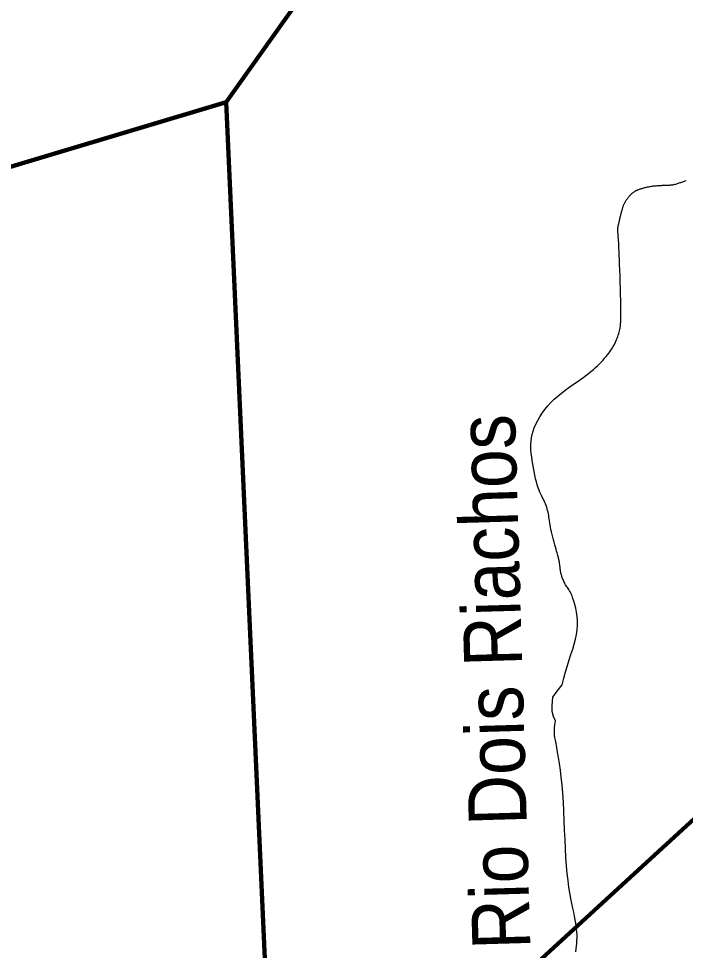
# Model space of a CAD drawing. Extents: x 553962 to 842807, y 8883888 to 9032388.
# Drawn here: x 703290 to 709040, y 8951050 to 8959086 of the extents above; entities that cross this region are included whole.
import ezdxf
from ezdxf.enums import TextEntityAlignment as Align

# ---------------------------------------------------------------- set-up
doc = ezdxf.new("R2010")
doc.units = 0
doc.header["$LTSCALE"] = 200
doc.layers.add('24', color=7, linetype='Continuous', lineweight=25)
doc.layers.add('9', color=7, linetype='Continuous', lineweight=90)
doc.layers.add('49', color=7, linetype='Continuous')

msp = doc.modelspace()

# ---------------------------------------------------------------- linework, layer by layer
at = {"layer": '24'}
for points in [[(708610.1, 8957600.3), (708613.9, 8957602.3), (708617.8, 8957604.2), (708621.9, 8957606), (708626.1, 8957607.8), (708630.4, 8957609.6), (708635, 8957611.3), (708639.8, 8957613.1), (708644.9, 8957614.8), (708650.2, 8957616.6), (708655.9, 8957618.4), (708661.8, 8957620.3), (708668.2, 8957622.2), (708674.8, 8957624.2), (708681.8, 8957626.2), (708689.2, 8957628.3), (708696.9, 8957630.4), (708704.8, 8957632.4), (708713, 8957634.4), (708721.5, 8957636.2), (708730.2, 8957637.9), (708739, 8957639.4), (708747.9, 8957640.7), (708757, 8957641.8), (708766, 8957642.8), (708774.9, 8957643.6), (708783.6, 8957644.3), (708792.1, 8957644.9), (708800.2, 8957645.4), (708807.8, 8957646), (708815, 8957646.5), (708821.7, 8957647), (708828, 8957647.5), (708834, 8957648), (708839.8, 8957648.5), (708845.3, 8957648.9), (708850.7, 8957649.2), (708856.1, 8957649.5), (708861.4, 8957649.7), (708866.8, 8957649.9), (708872.2, 8957650), (708877.6, 8957650.1), (708883.2, 8957650.2), (708888.8, 8957650.3), (708894.5, 8957650.5), (708900.4, 8957650.7), (708906.4, 8957651), (708912.5, 8957651.4), (708918.8, 8957651.9), (708925.2, 8957652.6), (708931.7, 8957653.4), (708938.3, 8957654.5), (708945, 8957655.8), (708951.8, 8957657.4), (708958.7, 8957659.2), (708965.6, 8957661.3), (708972.7, 8957663.7), (708979.8, 8957666.1), (708986.9, 8957668.7), (708994.2, 8957671.3), (709001.5, 8957674), (709008.9, 8957676.6), (709016.4, 8957679.2), (709023.9, 8957681.7), (709031.6, 8957684.3), (709039.3, 8957686.8), (709047.2, 8957689.5)], [(708437, 8956293.7), (708441.3, 8956303.2), (708445.5, 8956313.2), (708449.7, 8956323.7), (708453.8, 8956334.6), (708457.8, 8956345.8), (708461.7, 8956357.3), (708465.4, 8956369), (708468.9, 8956381), (708472.1, 8956393.1), (708475, 8956405.4), (708477.6, 8956418.6), (708479.8, 8956433.5), (708481.7, 8956451.1), (708483.1, 8956472), (708484.1, 8956497.2), (708484.6, 8956527.5), (708484.6, 8956563.7), (708484.1, 8956606.2), (708483.2, 8956654), (708481.8, 8956705.4), (708480.3, 8956759.1), (708478.5, 8956813.4), (708476.7, 8956866.9), (708474.8, 8956918), (708473.1, 8956965.2), (708471.5, 8957007.4), (708470, 8957044.6), (708468.7, 8957077.2), (708467.5, 8957105.9), (708466.3, 8957130.9), (708465.2, 8957152.8), (708464.2, 8957172), (708463.1, 8957189), (708462.1, 8957204.1), (708461.1, 8957217.7), (708460.1, 8957229.8), (708459.3, 8957240.7), (708458.7, 8957250.5), (708458.3, 8957259.4), (708458.2, 8957267.5), (708458.3, 8957275.2), (708458.9, 8957282.4), (708459.7, 8957289.3), (708460.8, 8957296), (708462.1, 8957302.5), (708463.6, 8957308.9), (708465.1, 8957315.2), (708466.7, 8957321.6), (708468.3, 8957328), (708469.8, 8957334.6), (708471.2, 8957341.3), (708472.7, 8957348.2), (708474.1, 8957355.1), (708475.6, 8957362.2), (708477.2, 8957369.4), (708478.8, 8957376.7), (708480.6, 8957384), (708482.5, 8957391.5), (708484.6, 8957398.9), (708486.7, 8957406.3), (708488.8, 8957413.7), (708490.9, 8957421), (708493, 8957428.1), (708495, 8957434.9), (708496.9, 8957441.6), (708498.7, 8957448), (708500.4, 8957454.1), (708502, 8957459.9), (708503.7, 8957465.6), (708505.4, 8957471.2), (708507.2, 8957476.6), (708509.3, 8957482), (708511.6, 8957487.3), (708514.1, 8957492.6), (708516.9, 8957497.9), (708520, 8957503.2), (708523.2, 8957508.4), (708526.6, 8957513.7), (708530.1, 8957518.8), (708533.6, 8957523.9), (708537.2, 8957529), (708540.8, 8957533.9), (708544.4, 8957538.8), (708548.1, 8957543.6), (708551.7, 8957548.3), (708555.4, 8957552.9), (708559.1, 8957557.3), (708562.9, 8957561.7), (708566.8, 8957565.8), (708570.7, 8957569.9), (708574.7, 8957573.8), (708578.7, 8957577.5), (708582.7, 8957581), (708586.8, 8957584.4), (708590.8, 8957587.5), (708594.7, 8957590.5), (708598.6, 8957593.2), (708602.5, 8957595.8), (708606.3, 8957598.1), (708610.1, 8957600.3)], [(707956, 8954384.1), (707954.9, 8954391.2), (707953.6, 8954398.5), (707952.2, 8954405.9), (707950.7, 8954413.4), (707949.1, 8954421), (707947.3, 8954428.8), (707945.3, 8954437.1), (707943, 8954446), (707940.4, 8954455.9), (707937.4, 8954466.9), (707933.9, 8954479.4), (707929.9, 8954493.6), (707925.3, 8954509.7), (707920.2, 8954528), (707914.5, 8954548.1), (707908.6, 8954569.4), (707902.5, 8954591.7), (707896.6, 8954614.5), (707890.9, 8954637.2), (707885.6, 8954659.4), (707881, 8954680.8), (707877.1, 8954701), (707873.8, 8954719.9), (707871.1, 8954737.8), (707868.7, 8954754.7), (707866.4, 8954770.9), (707864.2, 8954786.4), (707861.8, 8954801.5), (707859.2, 8954816.2), (707856.2, 8954830.6), (707852.6, 8954844.8), (707848.7, 8954858.9), (707844.3, 8954872.8), (707839.4, 8954886.5), (707834.1, 8954900.2), (707828.4, 8954913.7), (707822.2, 8954927.1), (707815.6, 8954940.5), (707808.6, 8954954.2), (707801.3, 8954968.6), (707793.8, 8954984.1), (707786.2, 8955000.9), (707778.5, 8955019.5), (707770.9, 8955040.3), (707763.3, 8955063.6), (707755.9, 8955089.6), (707748.8, 8955117.9), (707741.9, 8955148), (707735.5, 8955179.4), (707729.4, 8955211.4), (707724, 8955243.5), (707719, 8955275.2), (707714.8, 8955305.8), (707711.3, 8955335.1), (707708.8, 8955363.1), (707707.5, 8955390.3), (707707.6, 8955417.1), (707709.3, 8955443.8), (707713, 8955470.7), (707718.8, 8955498.4), (707727, 8955527), (707737.7, 8955556.9), (707751, 8955587.8), (707766.7, 8955619.4), (707784.9, 8955651.3), (707805.4, 8955683.3), (707828.1, 8955714.8), (707853.1, 8955745.7), (707880.1, 8955775.4), (707909.2, 8955803.8), (707939.8, 8955830.8), (707971.5, 8955856.6), (708003.7, 8955881.1), (708035.9, 8955904.5), (708067.7, 8955926.8), (708098.4, 8955948.1), (708127.7, 8955968.5), (708155, 8955988), (708180.5, 8956006.7), (708204.2, 8956024.7), (708226.2, 8956042.2), (708246.8, 8956059.2), (708265.9, 8956075.9), (708283.8, 8956092.2), (708300.4, 8956108.5), (708316.1, 8956124.6), (708330.7, 8956140.5), (708344.2, 8956156.1), (708356.8, 8956171.3), (708368.4, 8956185.9), (708378.9, 8956199.9), (708388.5, 8956213.1), (708397.1, 8956225.4), (708404.8, 8956236.7), (708411.5, 8956247.1), (708417.6, 8956257), (708423.1, 8956266.3), (708428, 8956275.5), (708432.6, 8956284.5), (708437, 8956293.7)], [(708079.3, 8954060.8), (708071.1, 8954085.7), (708063.2, 8954106.6), (708055.7, 8954124), (708048.6, 8954138.5), (708041.7, 8954150.6), (708035.2, 8954160.9), (708029.1, 8954169.9), (708023.1, 8954178.3), (708017.4, 8954186.5), (708012, 8954195), (708006.8, 8954203.9), (708001.8, 8954213), (707997.2, 8954222.1), (707992.8, 8954231.2), (707988.8, 8954240.2), (707985.1, 8954248.9), (707981.7, 8954257.1), (707978.7, 8954264.9), (707976, 8954272.2), (707973.6, 8954279.2), (707971.6, 8954285.9), (707969.7, 8954292.3), (707968.1, 8954298.6), (707966.8, 8954304.8), (707965.5, 8954311), (707964.5, 8954317.3), (707963.5, 8954323.6), (707962.7, 8954330.1), (707961.9, 8954336.5), (707961.2, 8954343.1), (707960.4, 8954349.7), (707959.7, 8954356.5), (707958.9, 8954363.2), (707958, 8954370.1), (707957.1, 8954377), (707956, 8954384.1)], [(708079.3, 8954060.8), (708071.1, 8954085.7), (708063.2, 8954106.6), (708055.7, 8954124), (708048.6, 8954138.5), (708041.7, 8954150.6), (708035.2, 8954160.9), (708029.1, 8954169.9), (708023.1, 8954178.3), (708017.4, 8954186.5), (708012, 8954195), (708006.8, 8954203.9), (708001.8, 8954213), (707997.2, 8954222.1), (707992.8, 8954231.2), (707988.8, 8954240.2), (707985.1, 8954248.9), (707981.7, 8954257.1), (707978.7, 8954264.9), (707976, 8954272.2), (707973.6, 8954279.2), (707971.6, 8954285.9), (707969.7, 8954292.3), (707968.1, 8954298.6), (707966.8, 8954304.8), (707965.5, 8954311), (707964.5, 8954317.3), (707963.5, 8954323.6), (707962.7, 8954330.1), (707961.9, 8954336.5), (707961.2, 8954343.1), (707960.4, 8954349.7), (707959.7, 8954356.5), (707958.9, 8954363.2), (707958, 8954370.1), (707957.1, 8954377), (707956, 8954384.1)], [(708105.3, 8951136), (708106, 8951160.4), (708105.7, 8951184.6), (708104.4, 8951208.7), (708102.1, 8951233.3), (708098.8, 8951258.8), (708094.7, 8951285.6), (708089.7, 8951314.1), (708083.8, 8951344.7), (708077, 8951378), (708069.6, 8951414.3), (708061.6, 8951454), (708053.2, 8951497.3), (708044.9, 8951544.7), (708036.7, 8951596.3), (708028.9, 8951652.5), (708021.8, 8951713.6), (708015.7, 8951780), (708010.6, 8951851.7), (708006.3, 8951927.7), (708002.7, 8952006.7), (707999.3, 8952087.6), (707996, 8952169.1), (707992.4, 8952249.9), (707988.2, 8952328.8), (707983.1, 8952404.7), (707977, 8952476.3), (707970, 8952543.3), (707962.4, 8952605.4), (707954.5, 8952662.4), (707946.5, 8952714.1), (707938.8, 8952760.1), (707931.6, 8952800.3), (707925.2, 8952834.3), (707919.7, 8952862.3), (707915.5, 8952885.6), (707912.4, 8952906.2), (707910.7, 8952925.7), (707910.4, 8952945.9), (707911.6, 8952968.7), (707914.4, 8952995.7), (707918.9, 8953028.8), (707901.9, 8953068.2), (707891.4, 8953109.1), (707891.4, 8953159.4), (707897.7, 8953232.7), (707934.3, 8953286.2), (707978.2, 8953339.4), (707992.2, 8953397.3), (708007.2, 8953453.2), (708022.7, 8953505.9), (708038.5, 8953555.7), (708053.9, 8953602.8), (708068.4, 8953647.8), (708081.6, 8953690.9), (708092.8, 8953732.6), (708101.7, 8953773.3), (708107.5, 8953813.5), (708110.1, 8953853.3), (708109.6, 8953892.4), (708106.6, 8953930.3), (708101.6, 8953966.7), (708095.1, 8954000.8), (708087.5, 8954032.4), (708079.3, 8954060.8)], [(708105.3, 8951136), (708106, 8951160.4), (708105.7, 8951184.6), (708104.4, 8951208.7), (708102.1, 8951233.3), (708098.8, 8951258.8), (708094.7, 8951285.6), (708089.7, 8951314.1), (708083.8, 8951344.7), (708077, 8951378), (708069.6, 8951414.3), (708061.6, 8951454), (708053.2, 8951497.3), (708044.9, 8951544.7), (708036.7, 8951596.3), (708028.9, 8951652.5), (708021.8, 8951713.6), (708015.7, 8951780), (708010.6, 8951851.7), (708006.3, 8951927.7), (708002.7, 8952006.7), (707999.3, 8952087.6), (707996, 8952169.1), (707992.4, 8952249.9), (707988.2, 8952328.8), (707983.1, 8952404.7), (707977, 8952476.3), (707970, 8952543.3), (707962.4, 8952605.4), (707954.5, 8952662.4), (707946.5, 8952714.1), (707938.8, 8952760.1), (707931.6, 8952800.3), (707925.2, 8952834.3), (707919.7, 8952862.3), (707915.5, 8952885.6), (707912.4, 8952906.2), (707910.7, 8952925.7), (707910.4, 8952945.9), (707911.6, 8952968.7), (707914.4, 8952995.7), (707918.9, 8953028.8), (707901.9, 8953068.2), (707891.4, 8953109.1), (707891.4, 8953159.4), (707897.7, 8953232.7), (707934.3, 8953286.2), (707978.2, 8953339.4), (707992.2, 8953397.3), (708007.2, 8953453.2), (708022.7, 8953505.9), (708038.5, 8953555.7), (708053.9, 8953602.8), (708068.4, 8953647.8), (708081.6, 8953690.9), (708092.8, 8953732.6), (708101.7, 8953773.3), (708107.5, 8953813.5), (708110.1, 8953853.3), (708109.6, 8953892.4), (708106.6, 8953930.3), (708101.6, 8953966.7), (708095.1, 8954000.8), (708087.5, 8954032.4), (708079.3, 8954060.8)], [(708095.8, 8951038.3), (708098.8, 8951062.2), (708101.5, 8951086.6), (708103.8, 8951111.3), (708105.3, 8951136)]]:
    msp.add_lwpolyline(points, dxfattribs=at)
at = {"layer": '9'}
for points in [[(691582, 8951218.7), (697371.2, 8956056), (705081.2, 8958366.8), (713138.6, 8969695)], [(705081.2, 8958366.8), (705509.2, 8948874.2), (720755.9, 8962863.6), (723053.6, 8963740.6)]]:
    msp.add_lwpolyline(points, dxfattribs=at)

# ---------------------------------------------------------------- texts
at = {"layer": '49', "width": 0.9}
msp.add_text('Rio Dois Riachos', height=500, rotation=91.671, dxfattribs=at).set_placement((707637.1, 8953371.6), align=Align.CENTER)

doc.saveas('drawing.dxf')
